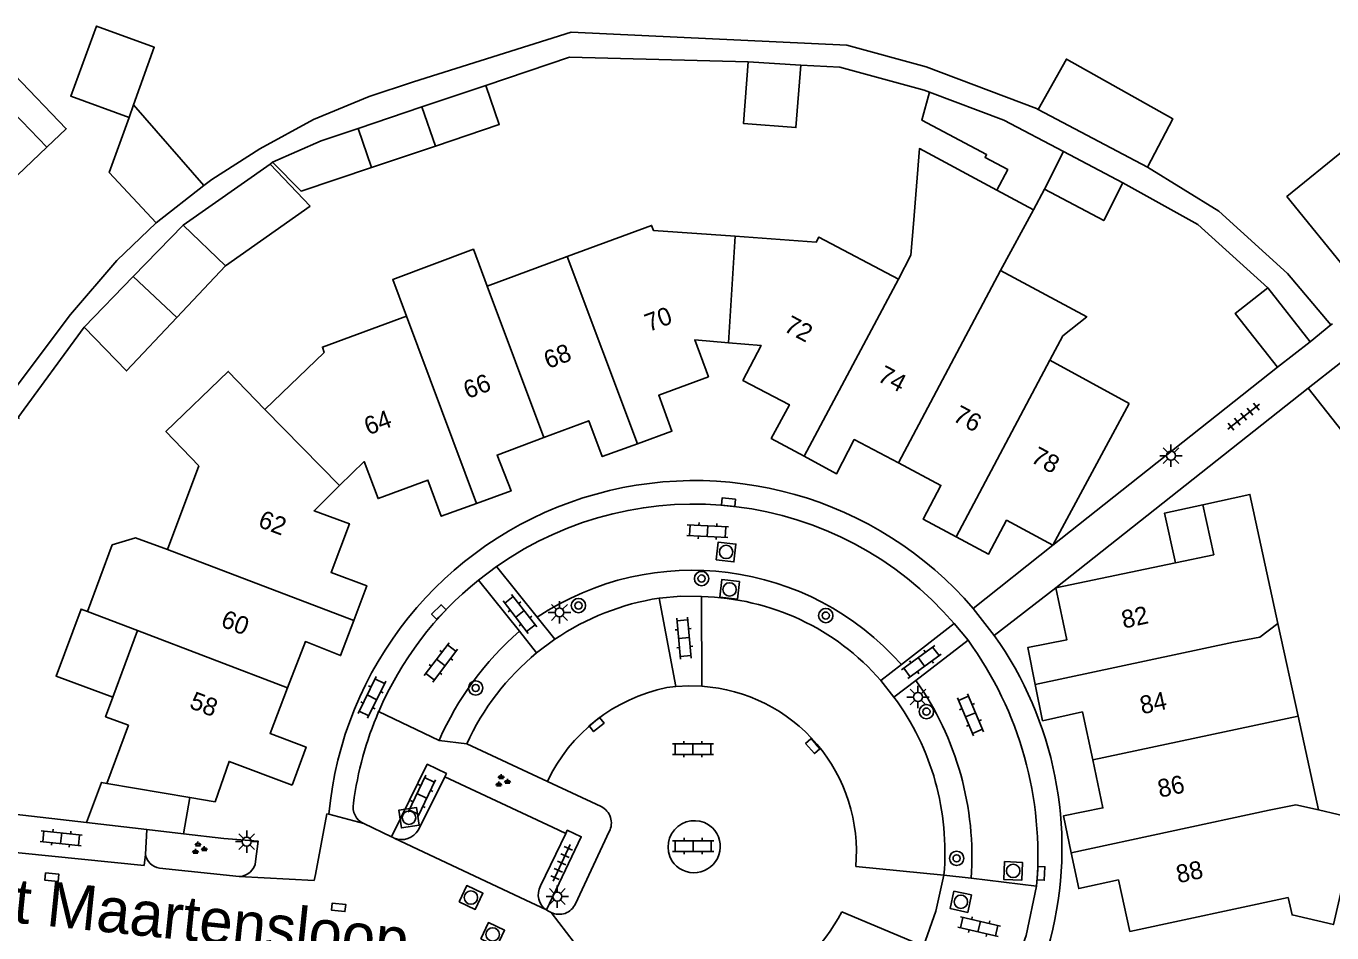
# Model space of a CAD drawing. Extents: x 126000 to 131009, y 393000 to 395500.
# Drawn here: x 130552.1 to 130625.1, y 394910.1 to 394960.8 of the extents above; entities that cross this region are included whole.
import ezdxf

# ---------------------------------------------------------------- set-up
doc = ezdxf.new("R2010")
doc.units = 0
for name, color, linetype in [('gg-afsc-erfafscheiding', 7, 'Continuous'), ('gg-afsc-muur', 7, 'Continuous'), ('gg-anno-huisnummerreeks BGT', 7, 'Continuous'), ('gg-anno-openbare ruimte label', 7, 'Continuous'), ('gg-bbg-bijgebouw', 7, 'Continuous'), ('gg-bbg-gedigitaliseerde bebouwing', 7, 'Continuous'), ('gg-bbg-gedigitaliseerde bijgebouw', 7, 'Continuous'), ('gg-bbg-hoofdgebouw', 7, 'Continuous'), ('gg-bbg-luifel en loopbrug', 7, 'Continuous'), ('gg-bbg-tussenscheiding', 7, 'Continuous'), ('gg-knt-verharding', 7, 'Continuous'), ('gg-knt-verharding nz', 7, 'Continuous'), ('gt-grn-groengrens', 7, 'Continuous'), ('gt-grn-weggrens', 7, 'Continuous'), ('gt-symb-boom', 7, 'Continuous'), ('gt-symb-groenvak', 7, 'Continuous'), ('gt-symb-klinker verharding', 7, 'Continuous'), ('gt-symb-kolk', 7, 'Continuous'), ('gt-symb-lichtmast', 7, 'Continuous'), ('gt-symb-rioolschacht', 7, 'Continuous'), ('gt-symb-tegel verharding', 7, 'Continuous')]:
    doc.layers.add(name, color=color, linetype=linetype)

# ---------------------------------------------------------------- blocks, each defined once
blk = doc.blocks.new('gt0-LMAST')
at = {"layer": 'gt-symb-lichtmast'}
for p, q in [((-0.182, 0.173), (-0.447, 0.438)), ((-0.005, 0.246), (-0.005, 0.621)), ((0.172, 0.173), (0.437, 0.438)), ((-0.255, -0.004), (-0.63, -0.004)), ((-0.182, -0.181), (-0.447, -0.446)), ((-0.005, -0.254), (-0.005, -0.629)), ((0.437, -0.446), (0.172, -0.181)), ((0.245, -0.004), (0.62, -0.004))]:
    blk.add_line(p, q, dxfattribs=at)
blk.add_circle((-0.005, -0.004), 0.25, dxfattribs=at)
blk = doc.blocks.new('gt0-TEG1')
at = {"layer": 'gt-symb-tegel verharding'}
for p, q in [((-1.125, 0), (1.125, 0)), ((-0.9, -0.25), (-0.9, 0.25)), ((-0.45, -0.25), (-0.45, 0.25)), ((0, -0.25), (0, 0.25)), ((0.45, -0.25), (0.45, 0.25)), ((0.9, -0.25), (0.9, 0.25))]:
    blk.add_line(p, q, dxfattribs=at)
blk = doc.blocks.new('gt0-KOLK')
at = {"layer": 'gt-symb-kolk'}
blk.add_lwpolyline([(0, 0), (0.375, 0), (0.375, 0.4), (-0.375, 0.4), (-0.375, 0), (0, 0)], dxfattribs=at)
blk = doc.blocks.new('gt0-RS')
at = {"layer": 'gt-symb-rioolschacht'}
blk.add_lwpolyline([(-0.5, -0.5), (0.5, -0.5), (0.5, 0.5), (-0.5, 0.5)], close=True, dxfattribs=at)
blk.add_circle((0, 0), 0.375, dxfattribs=at)
blk = doc.blocks.new('gt0-BOOM')
at = {"layer": 'gt-symb-boom'}
for radius in [0.4, 0.2]:
    blk.add_circle((0, 0), radius, dxfattribs=at)
blk = doc.blocks.new('gt0-KL1')
at = {"layer": 'gt-symb-klinker verharding'}
for p, q in [((-1.15, 0.3), (1.15, 0.3)), ((-1, -0.3), (-1, 0.3)), ((-0.5, 0.3), (-0.5, 0.45)), ((0, -0.3), (0, 0.3)), ((0.5, 0.3), (0.5, 0.45)), ((1, -0.3), (1, 0.3)), ((-1.15, -0.3), (1.15, -0.3)), ((-0.5, -0.45), (-0.5, -0.3)), ((0.5, -0.45), (0.5, -0.3))]:
    blk.add_line(p, q, dxfattribs=at)
blk = doc.blocks.new('gt0-GRVAK')
at = {"layer": 'gt-symb-groenvak'}
for p, q in [((-0.11, 0.189), (-0.228, 0.24)), ((-0.182, 0.153), (0.088, 0.153)), ((-0.091, 0.211), (-0.156, 0.322)), ((-0.047, 0.214), (-0.047, 0.393)), ((-0.004, 0.211), (0.061, 0.322)), ((0.015, 0.189), (0.133, 0.24)), ((0.262, -0.052), (0.197, 0.059)), ((0.305, -0.049), (0.305, 0.13)), ((0.349, -0.052), (0.414, 0.059)), ((-0.245, -0.228), (-0.363, -0.177)), ((-0.318, -0.264), (-0.047, -0.264)), ((-0.226, -0.206), (-0.291, -0.095)), ((-0.183, -0.203), (-0.183, -0.024)), ((-0.139, -0.206), (-0.074, -0.095)), ((-0.12, -0.228), (-0.002, -0.177)), ((0.243, -0.074), (0.125, -0.023)), ((0.17, -0.11), (0.441, -0.11)), ((0.368, -0.074), (0.486, -0.023))]:
    blk.add_line(p, q, dxfattribs=at)

msp = doc.modelspace()

# ---------------------------------------------------------------- linework, layer by layer
at = {"layer": 'gg-afsc-erfafscheiding'}
for p, q in [((130595.398, 394958.57), (130597.579, 394958.462)), ((130602.295, 394957.181), (130597.579, 394958.462)), ((130602.587, 394957.071), (130602.295, 394957.181)), ((130565.904, 394953.144), (130565.764, 394953.046)), ((130617.589, 394949.67), (130613.39, 394951.99)), ((130621.496, 394946.13), (130617.589, 394949.67)), ((130622.03, 394941.695), (130609.483, 394931.749)), ((130623.735, 394940.529), (130609.642, 394929.377)), ((130563.176, 394915.375), (130560.93, 394915.635))]:
    msp.add_line(p, q, dxfattribs=at)
for points in [[(130562.069, 394951.845), (130562.5, 394952.18), (130565.18, 394953.9), (130568.18, 394955.54), (130571.291, 394956.814), (130573.77, 394957.64), (130582.58, 394960.42), (130597.98, 394959.68), (130602.4, 394958.48), (130608.56, 394956.15), (130608.661, 394956.096)], [(130592.469, 394958.754), (130582.486, 394959.014), (130577.81, 394957.44)], [(130614.77, 394952.87), (130618.75, 394950.41), (130622.59, 394946.93), (130625.011, 394944.057)], [(130554.613, 394944.636), (130557.2, 394947.66), (130559.39, 394949.76)], [(130555.512, 394916.261), (130551.462, 394916.73), (130549.592, 394917.023), (130548.148, 394917.4)]]:
    msp.add_lwpolyline(points, dxfattribs=at)
at = {"layer": 'gg-afsc-muur'}
msp.add_line((130625.096, 394944.125), (130625.011, 394944.057), dxfattribs=at)
msp.add_lwpolyline([(130551.769, 394938.829), (130551.677, 394938.868), (130555.368, 394943.929)], dxfattribs=at)
at = {"layer": 'gg-bbg-bijgebouw'}
for p, q in [((130623.848, 394943.121), (130621.496, 394946.13)), ((130622.03, 394941.695), (130623.848, 394943.121)), ((130625.54, 394941.95), (130623.735, 394940.529)), ((130623.735, 394940.529), (130626.101, 394937.524))]:
    msp.add_line(p, q, dxfattribs=at)
msp.add_lwpolyline([(130621.496, 394946.13), (130619.67, 394944.703), (130622.03, 394941.695)], dxfattribs=at)
at = {"layer": 'gg-bbg-gedigitaliseerde bebouwing'}
for p, q in [((130608.398, 394950.495), (130606.562, 394947.095)), ((130577.888, 394946.225), (130582.361, 394947.879)), ((130609.311, 394942.084), (130613.75, 394939.674)), ((130560.04, 394931.503), (130561.78, 394936.19)), ((130618.465, 394931.217), (130617.857, 394934.014)), ((130558.361, 394926.983), (130555.57, 394928.046)), ((130623.177, 394922.201), (130622.05, 394927.385)), ((130556.98, 394923.263), (130558.361, 394926.983)), ((130624.316, 394916.959), (130623.177, 394922.201)), ((130556.643, 394918.448), (130557.85, 394921.697)), ((130622.63, 394912.07), (130613.786, 394910.165))]:
    msp.add_line(p, q, dxfattribs=at)
for points in [[(130601.692, 394949.708), (130602.031, 394953.911), (130606.356, 394951.591)], [(130582.361, 394947.879), (130587.07, 394949.62), (130587.18, 394949.33), (130591.73, 394949.01)], [(130591.73, 394949.01), (130596.27, 394948.69), (130596.42, 394948.97), (130600.859, 394946.618)], [(130601.692, 394949.708), (130601.55, 394947.95), (130600.859, 394946.618)], [(130577.888, 394946.225), (130577.118, 394948.286), (130572.613, 394946.601), (130573.377, 394944.557)], [(130606.562, 394947.095), (130611.379, 394944.511), (130610.04, 394943.44), (130609.311, 394942.084)], [(130565.468, 394939.332), (130568.78, 394942.51), (130568.68, 394942.82), (130573.377, 394944.557)], [(130565.468, 394939.332), (130563.426, 394941.457), (130559.939, 394938.106), (130561.78, 394936.19)], [(130617.857, 394934.014), (130620.485, 394934.585), (130622.05, 394927.385)], [(130555.57, 394928.046), (130556.95, 394931.764), (130558.245, 394932.17), (130560.04, 394931.503)], [(130557.85, 394921.697), (130556.572, 394922.164), (130556.98, 394923.263)], [(130624.316, 394916.959), (130626.518, 394916.449), (130625.153, 394910.557), (130622.843, 394911.093), (130622.63, 394912.07)]]:
    msp.add_lwpolyline(points, dxfattribs=at)
at = {"layer": 'gg-bbg-gedigitaliseerde bijgebouw'}
for p, q in [((130592.469, 394958.754), (130595.398, 394958.57)), ((130577.81, 394957.44), (130574.241, 394956.238)), ((130550.41, 394956.98), (130553.29, 394953.99)), ((130558.134, 394956.346), (130562.069, 394951.845)), ((130574.241, 394956.238), (130570.68, 394955.04)), ((130608.661, 394956.096), (130614.77, 394952.87)), ((130570.68, 394955.04), (130571.42, 394952.85)), ((130571.42, 394952.85), (130574.999, 394954.053)), ((130610.071, 394953.742), (130613.39, 394951.99)), ((130559.39, 394949.76), (130562.069, 394951.845)), ((130608.398, 394950.495), (130609.019, 394951.648)), ((130558.123, 394946.767), (130560.913, 394949.641)), ((130560.913, 394949.641), (130563.263, 394947.353)), ((130563.263, 394947.353), (130560.552, 394944.472)), ((130555.368, 394943.929), (130558.123, 394946.767))]:
    msp.add_line(p, q, dxfattribs=at)
for points in [[(130558.134, 394956.346), (130559.296, 394959.574), (130556.062, 394960.753), (130554.632, 394956.83), (130557.883, 394955.645)], [(130592.469, 394958.754), (130592.208, 394955.305), (130595.134, 394955.083), (130595.398, 394958.57)], [(130614.77, 394952.87), (130616.193, 394955.569), (130610.241, 394958.91), (130608.661, 394956.096)], [(130574.999, 394954.053), (130578.56, 394955.25), (130577.81, 394957.44)], [(130606.356, 394951.591), (130606.965, 394952.738), (130605.7, 394953.41), (130605.782, 394953.575), (130602.159, 394955.498), (130602.587, 394957.071)], [(130602.587, 394957.071), (130606.74, 394955.5), (130610.071, 394953.742)], [(130553.29, 394953.99), (130551.65, 394952.43), (130548.79, 394955.44), (130550.41, 394956.98)], [(130559.39, 394949.76), (130556.78, 394952.57), (130557.883, 394955.645)], [(130613.39, 394951.99), (130612.33, 394949.89), (130609.019, 394951.648)], [(130560.552, 394944.472), (130557.747, 394941.492), (130555.368, 394943.929)]]:
    msp.add_lwpolyline(points, dxfattribs=at)
at = {"layer": 'gg-bbg-hoofdgebouw'}
for p, q in [((130613.75, 394939.674), (130609.483, 394931.749)), ((130609.642, 394929.377), (130616.331, 394930.772)), ((130616.331, 394930.772), (130618.465, 394931.217)), ((130561.274, 394917.656), (130556.643, 394918.448))]:
    msp.add_line(p, q, dxfattribs=at)
for points in [[(130591.366, 394943.065), (130589.479, 394943.224), (130590.244, 394941.161), (130587.466, 394940.132), (130588.207, 394938.13), (130586.285, 394937.423)], [(130595.591, 394936.722), (130593.753, 394937.716), (130594.772, 394939.599), (130592.169, 394940.963), (130593.19, 394942.911), (130591.366, 394943.065)], [(130586.285, 394937.423), (130584.314, 394936.699), (130583.565, 394938.704), (130581.051, 394937.765)], [(130581.051, 394937.765), (130578.439, 394936.789), (130579.223, 394934.788), (130577.285, 394934.084)], [(130600.854, 394936.348), (130598.392, 394937.651), (130597.402, 394935.743), (130595.591, 394936.722)], [(130577.285, 394934.084), (130575.324, 394933.371), (130574.578, 394935.388), (130571.798, 394934.359), (130571.008, 394936.426), (130569.647, 394935.083)], [(130604.083, 394932.217), (130602.238, 394933.212), (130603.232, 394935.09), (130600.854, 394936.348)], [(130569.647, 394935.083), (130568.222, 394933.678), (130570.196, 394932.955), (130569.172, 394930.231), (130571.162, 394929.483), (130570.433, 394927.536)], [(130609.483, 394931.749), (130606.901, 394933.143), (130605.879, 394931.248), (130604.083, 394932.217)], [(130608.495, 394923.97), (130608.078, 394926.028), (130610.272, 394926.469), (130609.642, 394929.377)], [(130570.433, 394927.536), (130569.702, 394925.582), (130567.733, 394926.368), (130566.743, 394923.79)], [(130566.743, 394923.79), (130565.764, 394921.239), (130567.771, 394920.469), (130566.998, 394918.354)], [(130611.709, 394919.763), (130611.138, 394922.441), (130608.905, 394921.944), (130608.495, 394923.97)], [(130566.998, 394918.354), (130563.475, 394919.674), (130562.685, 394917.415), (130561.274, 394917.656)], [(130610.504, 394914.572), (130610.068, 394916.626), (130612.282, 394917.078), (130611.709, 394919.763)], [(130613.786, 394910.165), (130613.149, 394913.056), (130610.928, 394912.572), (130610.504, 394914.572)]]:
    msp.add_lwpolyline(points, dxfattribs=at)
at = {"layer": 'gg-bbg-luifel en loopbrug'}
for p, q in [((130570.68, 394955.04), (130568.612, 394954.344)), ((130568.612, 394954.344), (130565.904, 394953.144)), ((130565.764, 394953.046), (130560.913, 394949.641)), ((130568.001, 394950.687), (130565.764, 394953.046)), ((130563.263, 394947.353), (130568.001, 394950.687)), ((130561.274, 394917.656), (130560.93, 394915.635)), ((130558.885, 394915.871), (130555.512, 394916.261)), ((130560.93, 394915.635), (130558.885, 394915.871))]:
    msp.add_line(p, q, dxfattribs=at)
for points in [[(130551.495, 394958.025), (130554.38, 394955.02), (130553.29, 394953.99)], [(130629.307, 394949.605), (130626.042, 394946.944), (130622.553, 394951.225), (130625.818, 394953.886), (130629.307, 394949.605)], [(130571.42, 394952.85), (130567.492, 394951.53), (130565.904, 394953.144)], [(130617.857, 394934.014), (130615.727, 394933.551), (130616.331, 394930.772)], [(130555.57, 394928.046), (130555.202, 394928.182), (130553.812, 394924.439), (130556.98, 394923.263)], [(130556.643, 394918.448), (130556.344, 394918.499), (130555.512, 394916.261)]]:
    msp.add_lwpolyline(points, dxfattribs=at)
at = {"layer": 'gg-bbg-tussenscheiding'}
for p, q in [((130557.883, 394955.645), (130558.134, 394956.346)), ((130574.999, 394954.053), (130574.241, 394956.238)), ((130610.071, 394953.742), (130609.019, 394951.648)), ((130606.356, 394951.591), (130608.398, 394950.495)), ((130591.73, 394949.01), (130591.366, 394943.065)), ((130582.361, 394947.879), (130586.285, 394937.423)), ((130558.123, 394946.767), (130560.552, 394944.472)), ((130577.888, 394946.225), (130581.051, 394937.765)), ((130595.591, 394936.722), (130600.859, 394946.618)), ((130573.377, 394944.557), (130577.285, 394934.084)), ((130609.311, 394942.084), (130604.083, 394932.217)), ((130569.647, 394935.083), (130565.468, 394939.332)), ((130560.04, 394931.503), (130570.433, 394927.536)), ((130566.743, 394923.79), (130558.361, 394926.983)), ((130611.709, 394919.763), (130623.177, 394922.201)), ((130610.504, 394914.572), (130621.569, 394916.946)), ((130621.569, 394916.946), (130623.06, 394917.25)), ((130623.06, 394917.25), (130624.316, 394916.959))]:
    msp.add_line(p, q, dxfattribs=at)
for points in [[(130600.854, 394936.348), (130605.1, 394944.37), (130606.562, 394947.095)], [(130608.495, 394923.97), (130619.57, 394926.33), (130621.04, 394926.61), (130622.05, 394927.385)]]:
    msp.add_lwpolyline(points, dxfattribs=at)
at = {"layer": 'gg-knt-verharding'}
for p, q in [((130605.038, 394928.216), (130609.483, 394931.749)), ((130578.404, 394930.558), (130577.397, 394929.799)), ((130580.678, 394927.726), (130578.404, 394930.558)), ((130577.397, 394929.799), (130579.685, 394926.941)), ((130609.642, 394929.377), (130606.212, 394926.714)), ((130587.499, 394928.795), (130588.422, 394923.855)), ((130589.861, 394928.879), (130589.881, 394923.872)), ((130606.212, 394926.714), (130605.038, 394928.216)), ((130581.665, 394926.497), (130580.678, 394927.726)), ((130601.027, 394925.079), (130603.978, 394927.369)), ((130604.751, 394926.438), (130603.978, 394927.369)), ((130580.65, 394925.736), (130579.685, 394926.941)), ((130580.65, 394925.736), (130581.665, 394926.497)), ((130601.828, 394924.199), (130604.751, 394926.438)), ((130599.881, 394924.19), (130601.027, 394925.079)), ((130601.828, 394924.199), (130600.609, 394923.265)), ((130575.201, 394920.85), (130571.826, 394922.457)), ((130581.251, 394918.548), (130576.743, 394920.646)), ((130574.044, 394915.845), (130575.523, 394918.811)), ((130575.523, 394918.811), (130581.529, 394915.999)), ((130584.257, 394917.15), (130581.251, 394918.548)), ((130569.045, 394916.73), (130568.922, 394916.747)), ((130569.045, 394916.73), (130570.994, 394916.197)), ((130570.994, 394916.197), (130572.552, 394915.459)), ((130558.885, 394915.871), (130558.808, 394914.478)), ((130572.552, 394915.459), (130572.628, 394915.423)), ((130582.276, 394915.64), (130580.868, 394912.713)), ((130582.276, 394915.64), (130581.529, 394915.999)), ((130582.812, 394911.715), (130584.707, 394915.755)), ((130572.628, 394915.423), (130572.692, 394915.392)), ((130559.583, 394913.714), (130564.043, 394913.24)), ((130604.915, 394913.144), (130603.395, 394913.324)), ((130608.578, 394912.709), (130604.915, 394913.144)), ((130581.268, 394911.332), (130581.193, 394911.373)), ((130581.268, 394911.332), (130581.462, 394911.24))]:
    msp.add_line(p, q, dxfattribs=at)
for points in [[(130554.613, 394944.636), (130551.357, 394940.302), (130548.163, 394934.962), (130545.266, 394926.39), (130543.462, 394919.605)], [(130587.499, 394928.795), (130588.701, 394928.899), (130589.861, 394928.879)], [(130588.422, 394923.855), (130589.151, 394923.891), (130589.881, 394923.872)], [(130572.552, 394915.459), (130574.538, 394919.512), (130575.611, 394918.994), (130575.523, 394918.811)], [(130564.043, 394913.24), (130568.222, 394913.024), (130568.307, 394913.363), (130568.922, 394916.747)], [(130581.193, 394911.373), (130583.146, 394915.463), (130582.364, 394915.828), (130582.276, 394915.64)], [(130564.955, 394914.076), (130565.087, 394915.219), (130563.176, 394915.375)], [(130603.395, 394913.324), (130602.938, 394911.3), (130602.251, 394909.342)], [(130607.029, 394907.302), (130607.992, 394909.952), (130608.578, 394912.709)]]:
    msp.add_lwpolyline(points, dxfattribs=at)
for centre, radius, start, end in [((130589.476, 394914.845), 20.518, 40.67024, 174.72736), ((130589.435, 394914.878), 19.171, 40.65753, 125.12663), ((130589.337, 394914.749), 15.601, 41.46593, 123.71122), ((130589.438, 394914.878), 19.173, 128.90246, 156.71618), ((130589.641, 394914.802), 14.156, 98.70431, 124.29443), ((130589.585, 394915.24), 13.642, 41.00179, 88.8424), ((130591.121, 394913.826), 17.401, 131.08834, 156.19303), ((130589.474, 394914.847), 20.518, 299.04373, 35.33544), ((130588.179, 394914.421), 20.471, 355.20357, 35.94837), ((130589.656, 394914.779), 14.183, 129.41722, 155.56428), ((130587.98, 394914.374), 16.98, 355.8476, 35.35614), ((130588.973, 394914.643), 14.482, 354.77348, 36.53794), ((130589.433, 394914.876), 19.17, 156.70338, 172.64078), ((130571.404, 394917.116), 1.006, 167.66547, 245.94865), ((130583.798, 394916.232), 1.026, 332.30756, 63.44983), ((130589.47, 394914.883), 1.48, 47.32534, 210.8434), ((130573.115, 394916.373), 1.068, 246.65329, 330.39451), ((130589.436, 394914.924), 1.473, 212.88211, 45.28664), ((130559.683, 394914.591), 0.882, 187.33706, 263.48197), ((130564.013, 394914.189), 0.949, 271.83045, 353.19044), ((130581.753, 394912.218), 1.014, 150.79809, 236.46813), ((130581.914, 394912.11), 0.981, 242.5234, 336.24563)]:
    msp.add_arc(centre, radius, start, end, dxfattribs=at)
at = {"layer": 'gg-knt-verharding nz'}
for p, q in [((130588.422, 394923.855), (130587.918, 394923.796)), ((130603.395, 394913.324), (130598.472, 394913.801)), ((130581.193, 394911.373), (130579.729, 394912.061)), ((130602.251, 394909.342), (130597.689, 394911.267))]:
    msp.add_line(p, q, dxfattribs=at)
for points in [[(130548.4, 394915.034), (130550.044, 394914.724), (130558.726, 394913.86), (130558.808, 394914.478)], [(130572.692, 394915.392), (130573.673, 394914.928), (130579.729, 394912.061)]]:
    msp.add_lwpolyline(points, dxfattribs=at)
for centre, radius, start, end in [((130589.811, 394914.532), 9.455, 101.54917, 154.86769), ((130589.258, 394914.641), 9.252, 354.79303, 86.1382), ((130587.662, 394916.594), 11.354, 298.33937, 332.01784)]:
    msp.add_arc(centre, radius, start, end, dxfattribs=at)
at = {"layer": 'gt-grn-groengrens'}
msp.add_line((130576.743, 394920.646), (130575.201, 394920.85), dxfattribs=at)
at = {"layer": 'gt-grn-weggrens'}
for p, q in [((130623.848, 394943.121), (130625.011, 394944.057)), ((130600.609, 394923.265), (130599.881, 394924.19)), ((130581.462, 394911.24), (130585.496, 394905.991))]:
    msp.add_line(p, q, dxfattribs=at)

# ---------------------------------------------------------------- block references
at = {"layer": 'gt-symb-boom'}
for p in [(130589.861, 394929.889), (130582.987, 394928.381), (130596.8, 394927.82), (130577.245, 394923.776), (130602.421, 394922.455), (130604.108, 394914.256)]:
    msp.add_blockref('gt0-BOOM', p, dxfattribs=at)
at = {"layer": 'gt-symb-groenvak'}
for p in [(130578.719, 394918.568), (130561.781, 394914.808)]:
    msp.add_blockref('gt0-GRVAK', p, dxfattribs=at)
at = {"layer": 'gt-symb-klinker verharding'}
for p, rotation in [((130590.199, 394932.539), -2.979673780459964), ((130579.718, 394927.913), -52.270730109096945), ((130588.88, 394926.56), -84.60853660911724), ((130575.303, 394925.203), 52.683025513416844), ((130602.141, 394925.231), 36.296958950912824), ((130571.447, 394923.252), 63.94764904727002), ((130604.885, 394922.277), -67.1774593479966), ((130574.233, 394917.742), 64.53665493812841), ((130554.094, 394915.379), -6.200970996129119), ((130605.368, 394910.442), -13.007504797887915)]:
    msp.add_blockref('gt0-KL1', p, dxfattribs=dict(at, rotation=rotation))
for p in [(130589.38, 394920.355), (130589.395, 394914.944)]:
    msp.add_blockref('gt0-KL1', p, dxfattribs=at)
at = {"layer": 'gt-symb-kolk'}
for p, rotation in [((130591.339, 394933.955), -5.625060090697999), ((130575.33, 394927.881), 45), ((130583.872, 394921.89), -141.08960261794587), ((130596.22, 394920.653), 131.6763577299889), ((130553.552, 394913.009), -5.8530913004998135), ((130608.625, 394913.43), -92.97967378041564), ((130569.57, 394911.321), -5.8530913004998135)]:
    msp.add_blockref('gt0-KOLK', p, dxfattribs=dict(at, rotation=rotation))
at = {"layer": 'gt-symb-lichtmast'}
for p in [(130616.084, 394936.757), (130581.931, 394927.998), (130601.955, 394923.274), (130564.459, 394915.194), (130581.808, 394912.127)]:
    msp.add_blockref('gt0-LMAST', p, dxfattribs=at)
at = {"layer": 'gt-symb-rioolschacht'}
for p, rotation in [((130591.231, 394931.375), -6.428747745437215), ((130591.427, 394929.282), -6.428747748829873), ((130573.52, 394916.527), 98.55351026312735), ((130607.265, 394913.555), -92.57914750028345), ((130576.98, 394912.067), -25.33527699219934), ((130604.345, 394911.832), -102.0067083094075), ((130578.192, 394910.006), -25.33527699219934)]:
    msp.add_blockref('gt0-RS', p, dxfattribs=dict(at, rotation=rotation))
at = {"layer": 'gt-symb-tegel verharding'}
for p, rotation in [((130620.142, 394938.931), 38.257016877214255), ((130582.048, 394913.999), 65.48492927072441)]:
    msp.add_blockref('gt0-TEG1', p, dxfattribs=dict(at, rotation=rotation))

# ---------------------------------------------------------------- texts
at = {"layer": 'gg-anno-huisnummerreeks BGT'}
for s, rotation, p in [('70', 20.3, (130586.915, 394943.66)), ('72', 332.4, (130594.398, 394943.745)), ('68', 20.5, (130581.286, 394941.589)), ('74', 332.1, (130599.625, 394940.958)), ('66', 20.5, (130576.792, 394939.91)), ('76', 332.1, (130603.834, 394938.732)), ('64', 20.3, (130571.245, 394937.886)), ('78', 331.6, (130608.188, 394936.427)), ('62', 339.4, (130565.034, 394932.799)), ('60', 339, (130562.949, 394927.232)), ('82', 12.2, (130613.436, 394927.088)), ('58', 339, (130561.199, 394922.675)), ('84', 12.1, (130614.462, 394922.303)), ('86', 12.1, (130615.457, 394917.641)), ('88', 12.4, (130616.492, 394912.861))]:
    msp.add_text(s, height=1, rotation=rotation, dxfattribs=at).set_placement(p)
at = {"layer": 'gg-anno-openbare ruimte label'}
msp.add_text('Sint Maartensloop', height=2.5, rotation=354.1, dxfattribs=at).set_placement((130546.559, 394911.177))

doc.saveas('drawing.dxf')
